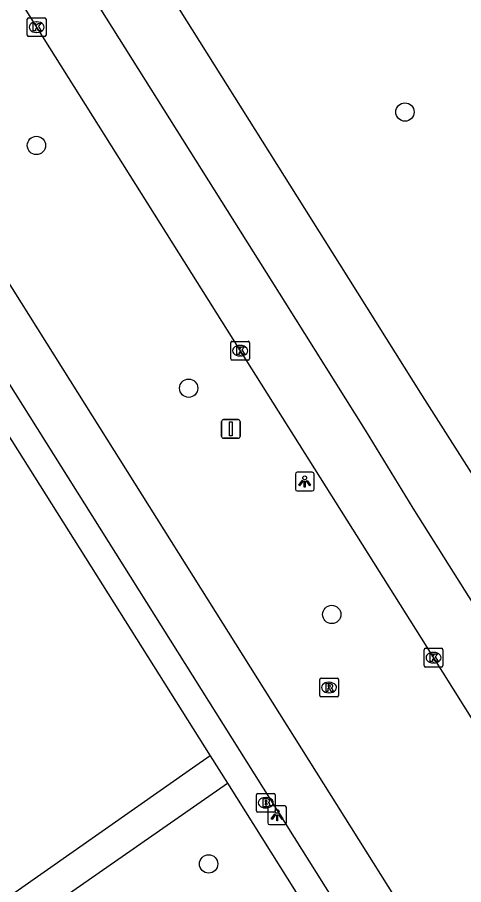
# Model space of a CAD drawing. Extents: x 159353 to 160616, y 385893 to 387321.
# Drawn here: x 160243.53 to 160267.33, y 386971.77 to 387018.09 of the extents above; entities that cross this region are included whole.
import ezdxf

# ---------------------------------------------------------------- set-up
doc = ezdxf.new("R2010")
doc.units = 0
for name, color, linetype in [('IMGEO_Afsluitpaal', 7, 'Continuous'), ('IMGEO_Boom', 7, 'Continuous'), ('IMGEO_Brandkraan', 7, 'Continuous'), ('IMGEO_Fietspad_gesloten', 7, 'Continuous'), ('IMGEO_Kolk', 7, 'Continuous'), ('IMGEO_Lichtpunt', 7, 'Continuous'), ('IMGEO_OVBaan_gesloten', 7, 'Continuous'), ('IMGEO_Rijbaan_regionaal_gesloten', 7, 'Continuous'), ('IMGEO_Rioolput', 7, 'Continuous'), ('IMGEO_Voetpad_open', 7, 'Continuous')]:
    doc.layers.add(name, color=color, linetype=linetype)

msp = doc.modelspace()

# ---------------------------------------------------------------- linework, layer by layer
at = {"layer": 'IMGEO_Afsluitpaal'}
for p, q in [((160254.419, 386995.708), (160254.419, 386996.508)), ((160254.419, 386996.508), (160254.419, 386995.708)), ((160254.519, 386996.608), (160255.309, 386996.608)), ((160255.309, 386996.608), (160254.519, 386996.608)), ((160255.409, 386996.508), (160255.409, 386995.708)), ((160255.409, 386995.708), (160255.409, 386996.508)), ((160255.309, 386995.608), (160254.519, 386995.608)), ((160254.519, 386995.608), (160255.309, 386995.608))]:
    msp.add_line(p, q, dxfattribs=at)
msp.add_lwpolyline([(160254.839, 386996.483), (160254.989, 386996.483), (160254.989, 386995.733), (160254.839, 386995.733), (160254.839, 386996.483)], dxfattribs=at)
for centre, start, end in [((160254.519, 386996.508), 90, 180), ((160254.519, 386996.508), 90, 180), ((160255.309, 386996.508), 0, 90), ((160255.309, 386996.508), 360, 90), ((160254.519, 386995.708), 180, 270), ((160254.519, 386995.708), 180, 270), ((160255.309, 386995.708), 270, 0), ((160255.309, 386995.708), 270, 0)]:
    msp.add_arc(centre, 0.1, start, end, dxfattribs=at)
at = {"layer": 'IMGEO_Boom'}
for centre in [(160264.202, 387013.029), (160244.548, 387011.245), (160252.666, 386998.284), (160260.3, 386986.201), (160253.73, 386972.883)]:
    msp.add_circle(centre, 0.489, dxfattribs=at)
at = {"layer": 'IMGEO_Brandkraan'}
for p, q in [((160256.279, 386975.723), (160256.279, 386976.575)), ((160256.354, 386976.649), (160257.206, 386976.649)), ((160256.767, 386976.429), (160256.792, 386976.429)), ((160257.28, 386976.575), (160257.28, 386975.723)), ((160256.79, 386975.869), (160256.765, 386975.869)), ((160257.206, 386975.649), (160256.354, 386975.649))]:
    msp.add_line(p, q, dxfattribs=at)
for points in [[(160256.279, 386975.723), (160256.279, 386976.575)], [(160256.354, 386976.649), (160257.206, 386976.649)], [(160256.627, 386976.349), (160256.627, 386975.949), (160256.84, 386975.949)], [(160256.858, 386976.349), (160256.627, 386976.349)], [(160257.28, 386976.575), (160257.28, 386975.723)], [(160256.806, 386976.268), (160256.752, 386976.268), (160256.752, 386976.192)], [(160256.752, 386976.192), (160256.805, 386976.192)], [(160256.814, 386976.116), (160256.752, 386976.116), (160256.752, 386976.035)], [(160256.752, 386976.035), (160256.814, 386976.035)], [(160257.206, 386975.649), (160256.354, 386975.649)]]:
    msp.add_lwpolyline(points, dxfattribs=at)
for centre, radius, start, end in [((160256.356, 386976.573), 0.0765, 91.552, 178.448), ((160256.356, 386976.573), 0.0765, 91.552, 178.448), ((160256.862, 386976.204), 0.145, 59.4692, 91.5367), ((160256.887, 386976.251), 0.0922, 285.5137, 58.1501), ((160257.204, 386976.573), 0.0765, 1.552, 88.448), ((160257.204, 386976.573), 0.0765, 1.552, 88.448), ((160256.807, 386976.23), 0.0379, 267.8285, 90.9355), ((160256.815, 386976.075), 0.0404, 269.8759, 90.5077), ((160256.846, 386976.2), 0.251, 268.6676, 293.5347), ((160256.892, 386976.059), 0.105, 301.3115, 78.989), ((160256.356, 386975.725), 0.0765, 181.552, 268.448), ((160256.356, 386975.725), 0.0765, 181.552, 268.448), ((160257.204, 386975.725), 0.0765, 271.552, 358.448), ((160257.204, 386975.725), 0.0765, 271.552, 358.448)]:
    msp.add_arc(centre, radius, start, end, dxfattribs=at)
for centre, major_axis, ratio, start_param, end_param in [((160256.766, 386976.149), (-0.387, 0.002), 0.722429, 4.712389, 7.853982), ((160256.791, 386976.149), (-0.39, 0.002), 0.717154, 1.570796, 4.712389)]:
    msp.add_ellipse(centre, major_axis=major_axis, ratio=ratio, start_param=start_param, end_param=end_param, dxfattribs=at)
at = {"layer": 'IMGEO_Fietspad_gesloten'}
for points in [[(160298.755, 386915.152), (160263.313, 386971.696), (160245.966, 386999.301), (160236.977, 387013.604), (160225.591, 387031.723), (160214.358, 387049.6), (160203.016, 387067.649), (160182.845, 387099.748), (160170.83, 387118.868), (160165.191, 387127.841), (160114.358, 387208.818), (160105.041, 387223.274), (160097.876, 387234.64), (160092.639, 387242.947), (160087.304, 387251.405), (160076.381, 387268.72), (160076.235, 387268.952), (160066.963, 387283.69), (160066.811, 387283.933), (160063.17, 387289.774), (160061.354, 387292.644)], [(160299.01, 386909.452), (160260.746, 386970.418), (160243.818, 386997.378), (160180.729, 387097.854), (160168.72, 387116.98), (160162.997, 387126.094), (160111.944, 387207.355), (160102.688, 387221.699), (160090.197, 387241.473), (160073.984, 387267.224), (160059.735, 387289.888), (160059.646, 387289.834)]]:
    msp.add_lwpolyline(points, dxfattribs=at)
at = {"layer": 'IMGEO_Kolk'}
for p, q in [((160244.133, 387018.062), (160244.985, 387018.062)), ((160244.058, 387017.136), (160244.058, 387017.988)), ((160244.546, 387017.842), (160244.571, 387017.842)), ((160245.059, 387017.988), (160245.059, 387017.136)), ((160244.569, 387017.282), (160244.544, 387017.282)), ((160244.985, 387017.062), (160244.133, 387017.062)), ((160254.912, 386999.86), (160254.912, 387000.712)), ((160254.987, 387000.786), (160255.839, 387000.786)), ((160255.4, 387000.566), (160255.425, 387000.566)), ((160255.913, 387000.712), (160255.913, 386999.86)), ((160255.423, 387000.006), (160255.398, 387000.006)), ((160255.839, 386999.786), (160254.987, 386999.786)), ((160265.226, 386983.469), (160265.226, 386984.321)), ((160265.301, 386984.395), (160266.153, 386984.395)), ((160266.227, 386984.321), (160266.227, 386983.469)), ((160265.714, 386984.175), (160265.739, 386984.175)), ((160266.153, 386983.395), (160265.301, 386983.395)), ((160265.737, 386983.615), (160265.712, 386983.615))]:
    msp.add_line(p, q, dxfattribs=at)
for points in [[(160244.133, 387018.062), (160244.985, 387018.062)], [(160244.058, 387017.136), (160244.058, 387017.988)], [(160244.379, 387017.762), (160244.502, 387017.762), (160244.502, 387017.611), (160244.632, 387017.762), (160244.796, 387017.762), (160244.65, 387017.611), (160244.803, 387017.362), (160244.651, 387017.362), (160244.566, 387017.526), (160244.502, 387017.459), (160244.502, 387017.362), (160244.379, 387017.362), (160244.379, 387017.762)], [(160245.059, 387017.988), (160245.059, 387017.136)], [(160244.985, 387017.062), (160244.133, 387017.062)], [(160254.912, 386999.86), (160254.912, 387000.712)], [(160254.987, 387000.786), (160255.839, 387000.786)], [(160255.233, 387000.486), (160255.356, 387000.486), (160255.356, 387000.335), (160255.486, 387000.486), (160255.65, 387000.486), (160255.504, 387000.335), (160255.657, 387000.086), (160255.505, 387000.086), (160255.42, 387000.25), (160255.356, 387000.183), (160255.356, 387000.086), (160255.233, 387000.086), (160255.233, 387000.486)], [(160255.913, 387000.712), (160255.913, 386999.86)], [(160255.839, 386999.786), (160254.987, 386999.786)], [(160265.226, 386983.469), (160265.226, 386984.321)], [(160265.301, 386984.395), (160266.153, 386984.395)], [(160266.227, 386984.321), (160266.227, 386983.469)], [(160265.547, 386984.095), (160265.67, 386984.095), (160265.67, 386983.944), (160265.8, 386984.095), (160265.964, 386984.095), (160265.818, 386983.944), (160265.971, 386983.695), (160265.819, 386983.695), (160265.734, 386983.859), (160265.67, 386983.792), (160265.67, 386983.695), (160265.547, 386983.695), (160265.547, 386984.095)], [(160266.153, 386983.395), (160265.301, 386983.395)]]:
    msp.add_lwpolyline(points, dxfattribs=at)
for centre, start, end in [((160244.135, 387017.986), 91.552, 178.448), ((160244.135, 387017.986), 91.552, 178.448), ((160244.983, 387017.986), 1.552, 88.448), ((160244.983, 387017.986), 1.552, 88.448), ((160244.135, 387017.138), 181.552, 268.448), ((160244.135, 387017.138), 181.552, 268.448), ((160244.983, 387017.138), 271.552, 358.448), ((160244.983, 387017.138), 271.552, 358.448), ((160254.989, 387000.71), 91.552, 178.448), ((160254.989, 387000.71), 91.552, 178.448), ((160255.837, 387000.71), 1.552, 88.448), ((160255.837, 387000.71), 1.552, 88.448), ((160254.989, 386999.862), 181.552, 268.448), ((160254.989, 386999.862), 181.552, 268.448), ((160255.837, 386999.862), 271.552, 358.448), ((160255.837, 386999.862), 271.552, 358.448), ((160265.303, 386984.319), 91.552, 178.448), ((160265.303, 386984.319), 91.552, 178.448), ((160266.151, 386984.319), 1.552, 88.448), ((160266.151, 386984.319), 1.552, 88.448), ((160265.303, 386983.471), 181.552, 268.448), ((160265.303, 386983.471), 181.552, 268.448), ((160266.151, 386983.471), 271.552, 358.448), ((160266.151, 386983.471), 271.552, 358.448)]:
    msp.add_arc(centre, 0.0765, start, end, dxfattribs=at)
for centre, major_axis, ratio, start_param, end_param in [((160244.545, 387017.562), (-0.387, 0.002), 0.722429, 4.712389, 7.853982), ((160244.57, 387017.562), (-0.39, 0.002), 0.717154, 1.570796, 4.712389), ((160255.399, 387000.286), (-0.387, 0.002), 0.722429, 4.712389, 7.853982), ((160255.424, 387000.286), (-0.39, 0.002), 0.717154, 1.570796, 4.712389), ((160265.713, 386983.895), (-0.387, 0.002), 0.722429, 4.712389, 7.853982), ((160265.738, 386983.895), (-0.39, 0.002), 0.717154, 1.570796, 4.712389)]:
    msp.add_ellipse(centre, major_axis=major_axis, ratio=ratio, start_param=start_param, end_param=end_param, dxfattribs=at)
at = {"layer": 'IMGEO_Lichtpunt'}
for p, q in [((160258.357, 386993.701), (160258.357, 386992.894)), ((160258.357, 386993.701), (160258.357, 386992.894)), ((160259.259, 386993.796), (160258.451, 386993.796)), ((160259.259, 386993.796), (160258.451, 386993.796)), ((160259.353, 386992.894), (160259.353, 386993.701)), ((160259.353, 386992.894), (160259.353, 386993.701)), ((160258.451, 386992.8), (160259.259, 386992.8)), ((160258.451, 386992.8), (160259.259, 386992.8)), ((160256.887, 386975.886), (160256.887, 386975.079)), ((160256.887, 386975.886), (160256.887, 386975.079)), ((160257.789, 386975.981), (160256.981, 386975.981)), ((160257.789, 386975.981), (160256.981, 386975.981)), ((160257.883, 386975.079), (160257.883, 386975.886)), ((160257.883, 386975.079), (160257.883, 386975.886)), ((160256.981, 386974.985), (160257.789, 386974.985)), ((160256.981, 386974.985), (160257.789, 386974.985))]:
    msp.add_line(p, q, dxfattribs=at)
for points in [[(160258.731, 386993.365), (160258.77, 386993.337), (160258.582, 386993.075), (160258.544, 386993.102), (160258.731, 386993.365)], [(160258.833, 386993.317), (160258.88, 386993.317), (160258.88, 386992.995), (160258.833, 386992.995), (160258.833, 386993.317)], [(160258.943, 386993.337), (160258.981, 386993.364), (160259.168, 386993.102), (160259.129, 386993.074), (160258.943, 386993.337)], [(160257.261, 386975.55), (160257.3, 386975.522), (160257.112, 386975.26), (160257.074, 386975.287), (160257.261, 386975.55)], [(160257.363, 386975.502), (160257.41, 386975.502), (160257.41, 386975.18), (160257.363, 386975.18), (160257.363, 386975.502)], [(160257.473, 386975.522), (160257.511, 386975.549), (160257.698, 386975.287), (160257.659, 386975.259), (160257.473, 386975.522)]]:
    msp.add_lwpolyline(points, dxfattribs=at)
for centre in [(160258.856, 386993.499), (160257.386, 386975.684)]:
    msp.add_circle(centre, 0.0994, dxfattribs=at)
for centre, start, end in [((160258.451, 386993.701), 90, 180), ((160258.451, 386993.701), 90, 180), ((160259.259, 386993.701), 0, 90), ((160259.259, 386993.701), 0, 90), ((160258.451, 386992.894), 180, 270), ((160258.451, 386992.894), 180, 270), ((160259.259, 386992.894), 270, 0), ((160259.259, 386992.894), 270, 360), ((160256.981, 386975.886), 90, 180), ((160256.981, 386975.886), 90, 180), ((160257.789, 386975.886), 0, 90), ((160257.789, 386975.886), 0, 90), ((160256.981, 386975.079), 180, 270), ((160256.981, 386975.079), 180, 270), ((160257.789, 386975.079), 270, 0), ((160257.789, 386975.079), 270, 360)]:
    msp.add_arc(centre, 0.0946, start, end, dxfattribs=at)
at = {"layer": 'IMGEO_OVBaan_gesloten'}
for points in [[(160293.588, 386952.623), (160276.83, 386979.273), (160272.043, 386986.848), (160267.754, 386993.765), (160265.141, 386997.883), (160260.731, 387004.898), (160219.331, 387070.791), (160169.143, 387150.659), (160133.251, 387207.891), (160089.964, 387276.862), (160074.769, 387300.977)], [(160130.274, 387205.979), (160166.004, 387148.947), (160216.284, 387068.925), (160257.803, 387002.881), (160262.089, 386996.041), (160264.619, 386991.885), (160290.584, 386950.642), (160291.841, 386948.664), (160292.971, 386946.889), (160295.557, 386943.025), (160320.751, 386905.815), (160328.357, 386894.581), (160330.901, 386890.869)]]:
    msp.add_lwpolyline(points, dxfattribs=at)
at = {"layer": 'IMGEO_Rijbaan_regionaal_gesloten'}
msp.add_lwpolyline([(160133.085, 387195.078), (160137.989, 387187.277), (160159.188, 387153.531), (160170.065, 387136.222), (160179.898, 387120.552), (160191.318, 387102.426), (160201.655, 387085.964), (160212.542, 387068.644), (160221.787, 387053.905), (160233.187, 387035.73), (160244.559, 387017.562), (160255.413, 387000.286), (160265.067, 386984.929), (160276.06, 386967.413)], dxfattribs=at)
at = {"layer": 'IMGEO_Rioolput'}
for p, q in [((160259.654, 386981.874), (160259.654, 386982.726)), ((160259.729, 386982.8), (160260.581, 386982.8)), ((160260.142, 386982.58), (160260.167, 386982.58)), ((160260.655, 386982.726), (160260.655, 386981.874)), ((160260.165, 386982.02), (160260.14, 386982.02)), ((160260.581, 386981.8), (160259.729, 386981.8))]:
    msp.add_line(p, q, dxfattribs=at)
for points in [[(160259.654, 386981.874), (160259.654, 386982.726)], [(160259.729, 386982.8), (160260.581, 386982.8)], [(160260.243, 386982.498), (160259.991, 386982.5), (160259.991, 386982.1)], [(160260.169, 386982.419), (160260.115, 386982.419), (160260.115, 386982.338)], [(160260.115, 386982.338), (160260.167, 386982.338)], [(160260.655, 386982.726), (160260.655, 386981.874)], [(160259.991, 386982.1), (160260.115, 386982.1), (160260.115, 386982.262), (160260.126, 386982.262)], [(160260.173, 386982.233), (160260.244, 386982.1), (160260.384, 386982.1), (160260.319, 386982.226)], [(160260.581, 386981.8), (160259.729, 386981.8)]]:
    msp.add_lwpolyline(points, dxfattribs=at)
for centre, radius, start, end in [((160259.731, 386982.724), 0.0765, 91.552, 178.448), ((160259.731, 386982.724), 0.0765, 91.552, 178.448), ((160260.151, 386982.527), 0.19, 274.7715, 282.9687), ((160260.175, 386982.323), 0.0964, 77.0061, 93.1865), ((160260.189, 386982.38), 0.0378, 276.6634, 79.6772), ((160260.242, 386982.388), 0.109, 350.3612, 89.416), ((160260.24, 386982.388), 0.112, 277.5842, 350.9817), ((160260.579, 386982.724), 0.0765, 1.552, 88.448), ((160260.579, 386982.724), 0.0765, 1.552, 88.448), ((160260.125, 386982.209), 0.0533, 26.0293, 88.6989), ((160260.224, 386982.173), 0.108, 29.5134, 73.7905), ((160259.731, 386981.876), 0.0765, 181.552, 268.448), ((160259.731, 386981.876), 0.0765, 181.552, 268.448), ((160260.579, 386981.876), 0.0765, 271.552, 358.448), ((160260.579, 386981.876), 0.0765, 271.552, 358.448)]:
    msp.add_arc(centre, radius, start, end, dxfattribs=at)
for centre, major_axis, ratio, start_param, end_param in [((160260.141, 386982.3), (-0.387, 0.002), 0.722429, 4.712389, 7.853982), ((160260.166, 386982.3), (-0.39, 0.002), 0.717154, 1.570796, 4.712389)]:
    msp.add_ellipse(centre, major_axis=major_axis, ratio=ratio, start_param=start_param, end_param=end_param, dxfattribs=at)
at = {"layer": 'IMGEO_Voetpad_open'}
for points in [[(160235.959, 387007.001), (160253.821, 386978.647)], [(160253.821, 386978.647), (160252.873, 386978), (160219.656, 386954.692), (160218.887, 386955.805), (160195.109, 386939.279)], [(160253.821, 386978.647), (160254.729, 386977.189)], [(160246.086, 386971.156), (160254.729, 386977.189)], [(160254.729, 386977.189), (160269.864, 386953.076), (160270.315, 386952.356), (160280.021, 386936.894), (160280.517, 386936.103), (160291.473, 386918.648), (160292.501, 386917.024), (160293.238, 386915.859), (160300.167, 386904.912), (160300.871, 386903.799), (160301.267, 386903.174)]]:
    msp.add_lwpolyline(points, dxfattribs=at)

doc.saveas('drawing.dxf')
